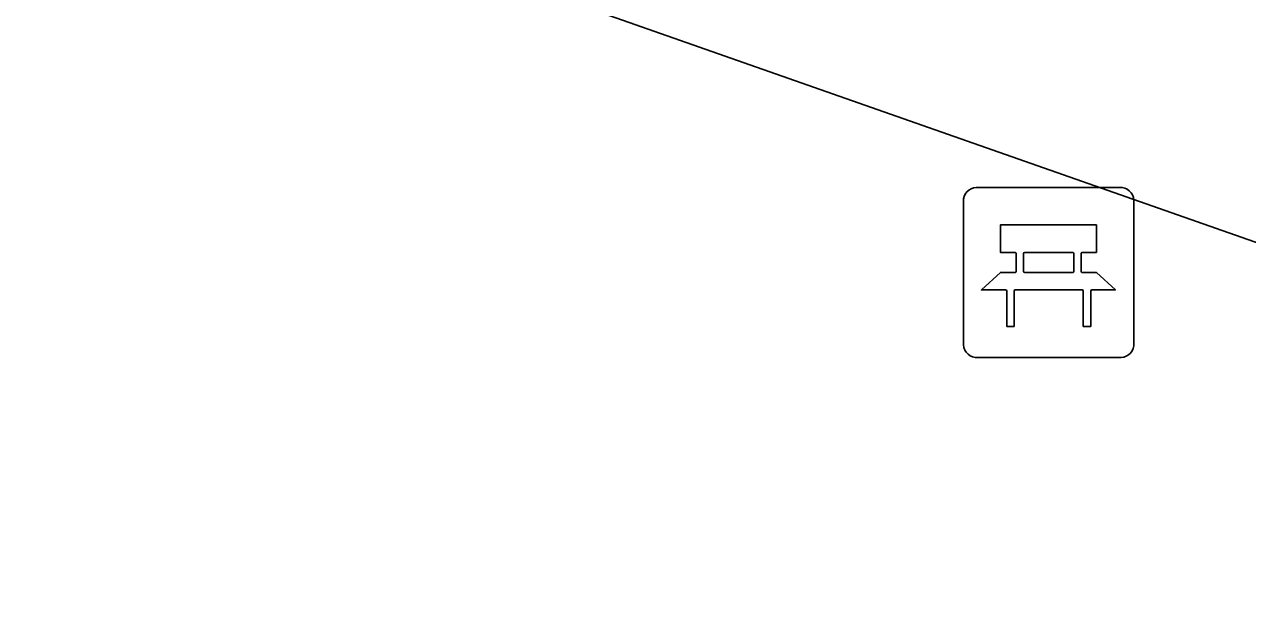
# Model space of a CAD drawing. Extents: x 164150 to 165261, y 382513 to 383432.
# Drawn here: x 164311.18 to 164318.36, y 383162.91 to 383166.32 of the extents above; entities that cross this region are included whole.
import ezdxf

# ---------------------------------------------------------------- set-up
doc = ezdxf.new("R2010")
doc.units = 0
doc.layers.add('IMGEO_Bank', color=7, linetype='Continuous')
doc.layers.add('IMGEO_Voetgangersgebied_open', color=7, linetype='Continuous')

msp = doc.modelspace()

# ---------------------------------------------------------------- linework, layer by layer
at = {"layer": 'IMGEO_Bank'}
for p, q in [((164316.7639, 383165.3625), (164317.6048, 383165.3625)), ((164317.6048, 383165.3625), (164316.7639, 383165.3625)), ((164316.6895, 383164.4379), (164316.6895, 383165.2788)), ((164316.6895, 383165.2788), (164316.6895, 383164.4379)), ((164317.6885, 383165.2881), (164317.6885, 383164.4472)), ((164317.6885, 383164.4472), (164317.6885, 383165.2881)), ((164316.9981, 383164.8694), (164316.9981, 383164.9746)), ((164317.0417, 383164.9746), (164317.0417, 383164.8694)), ((164317.33, 383164.981), (164317.048, 383164.981)), ((164317.3363, 383164.8694), (164317.3363, 383164.9746)), ((164317.3799, 383164.9746), (164317.3799, 383164.8694)), ((164317.048, 383164.863), (164317.33, 383164.863)), ((164317.3858, 383164.7607), (164316.9927, 383164.7607)), ((164317.6141, 383164.3635), (164316.7732, 383164.3635)), ((164316.7732, 383164.3635), (164317.6141, 383164.3635))]:
    msp.add_line(p, q, dxfattribs=at)
for points in [[(164316.9917, 383164.981), (164316.9056, 383164.981), (164316.9056, 383165.142), (164317.4695, 383165.142), (164317.4695, 383164.981), (164317.3863, 383164.981)], [(164316.9364, 383164.7607), (164316.794, 383164.7607), (164316.9056, 383164.863), (164316.9917, 383164.863)], [(164317.3863, 383164.863), (164317.4695, 383164.863), (164317.5811, 383164.7607), (164317.4421, 383164.7607)], [(164316.9864, 383164.7543), (164316.9864, 383164.5468), (164316.9428, 383164.5468), (164316.9428, 383164.7543)], [(164317.4357, 383164.7543), (164317.4357, 383164.5468), (164317.3921, 383164.5468), (164317.3921, 383164.7543)]]:
    msp.add_lwpolyline(points, dxfattribs=at)
for centre, radius, start, end in [((164316.7672, 383165.2846), 0.0779, 92.4484, 184.28452), ((164316.7672, 383165.2846), 0.0779, 92.4484, 184.28452), ((164317.6106, 383165.2848), 0.0779, 2.4484, 94.28452), ((164317.6106, 383165.2848), 0.0779, 2.4484, 94.28452), ((164316.9914, 383164.9743), 0.00671, 2.89567, 87.10433), ((164317.0484, 383164.9743), 0.00671, 92.89567, 177.10433), ((164317.3296, 383164.9743), 0.00671, 2.89567, 87.10433), ((164317.3866, 383164.9743), 0.00671, 92.89567, 177.10433), ((164316.9914, 383164.8697), 0.00671, 272.89567, 357.10433), ((164317.0484, 383164.8697), 0.00671, 182.89567, 267.10433), ((164317.3296, 383164.8697), 0.00671, 272.89567, 357.10433), ((164317.3866, 383164.8697), 0.00671, 182.89567, 267.10433), ((164316.9361, 383164.754), 0.00671, 2.89567, 87.10433), ((164316.9931, 383164.754), 0.00671, 92.89567, 177.10433), ((164317.3854, 383164.754), 0.00671, 2.89567, 87.10433), ((164317.4424, 383164.754), 0.00671, 92.89567, 177.10433), ((164316.7674, 383164.4412), 0.0779, 182.4484, 274.28452), ((164316.7674, 383164.4412), 0.0779, 182.4484, 274.28452), ((164317.6108, 383164.4414), 0.0779, 272.4484, 4.28452), ((164317.6108, 383164.4414), 0.0779, 272.4484, 4.28452)]:
    msp.add_arc(centre, radius, start, end, dxfattribs=at)
at = {"layer": 'IMGEO_Voetgangersgebied_open'}
msp.add_lwpolyline([(164302.772, 383170.526), (164303.279, 383171.951), (164324.97, 383164.308), (164324.466, 383162.914), (164302.772, 383170.526)], dxfattribs=at)

doc.saveas('drawing.dxf')
